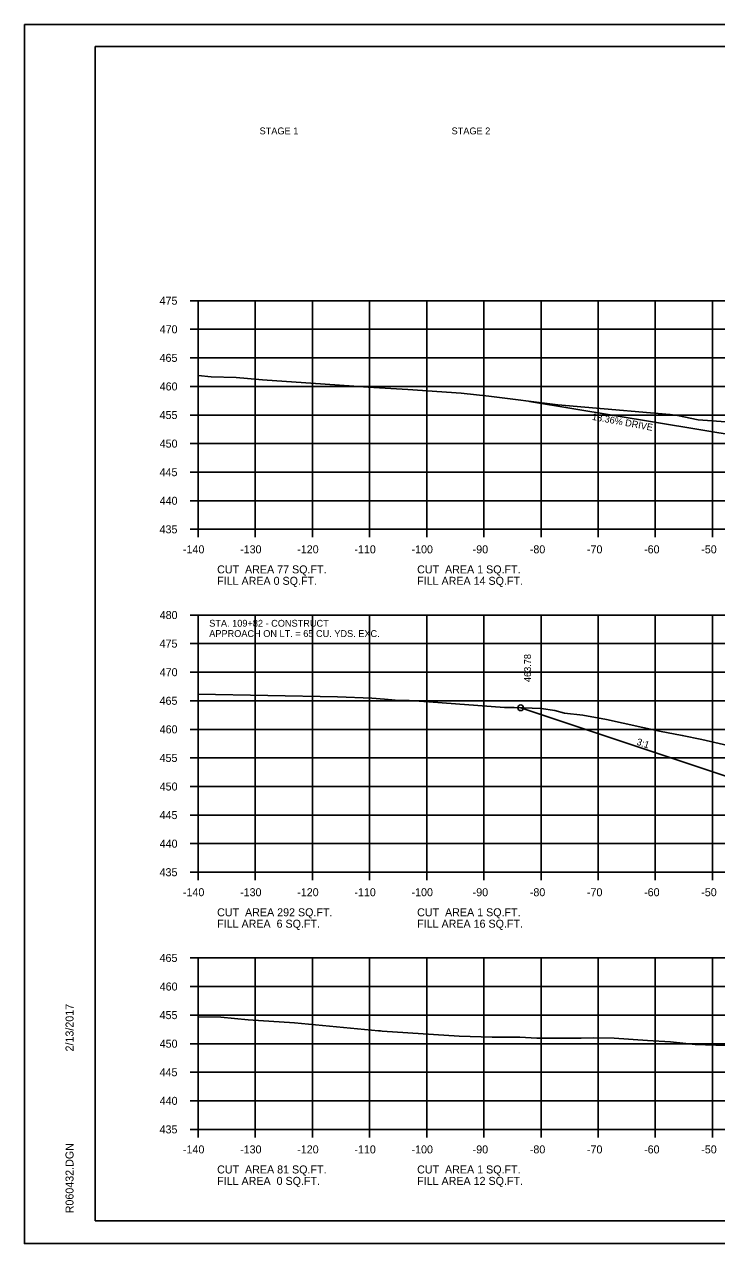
# Model space of a CAD drawing. Extents: x 1538688 to 1540766, y 656250 to 671912.
# Drawn here: x 1538687.8 to 1538808.9, y 657617.9 to 657831.3 of the extents above; entities that cross this region are included whole.
import ezdxf

# ---------------------------------------------------------------- set-up
doc = ezdxf.new("R2010")
doc.units = 0
for name, color, linetype in [('16', 7, 'Continuous'), ('18', 7, 'Continuous'), ('20', 7, 'Continuous'), ('22', 7, 'Continuous'), ('26', 7, 'Continuous'), ('41', 7, 'Continuous'), ('42', 7, 'Continuous'), ('7', 7, 'Continuous'), ('Borings', 7, 'Continuous'), ('Default', 7, 'Continuous'), ('Horizontal Alignment', 7, 'Continuous'), ('RipRap', 7, 'Continuous')]:
    doc.layers.add(name, color=color, linetype=linetype)

msp = doc.modelspace()

# ---------------------------------------------------------------- linework, layer by layer
at = {"layer": '16'}
msp.add_line((1538776.19, 657765.29), (1538813.18, 657759.13), dxfattribs=at)
at = {"layer": '18'}
for points in [[(1538718.18, 657769.81), (1538720.43, 657769.6), (1538724.84, 657769.47), (1538729.46, 657769.08), (1538740.4, 657768.32), (1538747.93, 657767.8), (1538754.9, 657767.38), (1538764.21, 657766.75), (1538769.04, 657766.22), (1538781.14, 657764.71), (1538785.83, 657764.29), (1538800.73, 657763.03), (1538801.21, 657762.95), (1538802.08, 657762.84), (1538805.71, 657762.05), (1538817.8, 657761.17)], [(1538718.18, 657714.07), (1538742.56, 657713.59), (1538748.56, 657713.34), (1538750.77, 657713.22), (1538752.07, 657713.05), (1538752.65, 657713.03), (1538755.1, 657712.94), (1538758.54, 657712.71), (1538771.78, 657711.72), (1538773.49, 657711.73), (1538778.2, 657711.55), (1538780.61, 657711.23), (1538782.28, 657710.73), (1538785.51, 657710.38), (1538789.62, 657709.62), (1538798.93, 657707.59), (1538802.89, 657706.85), (1538806.33, 657706.11), (1538810.85, 657705.11)], [(1538718.18, 657657.59), (1538722.13, 657657.54), (1538726.95, 657657.1), (1538735.02, 657656.56), (1538749.75, 657655.16), (1538750.1, 657655.13), (1538750.38, 657655.09), (1538763.88, 657654.21), (1538769.65, 657654.05), (1538774.47, 657654.04), (1538777.44, 657653.88), (1538785.23, 657653.88), (1538787.35, 657653.93), (1538791.01, 657653.89), (1538796.83, 657653.44), (1538800.83, 657653.25), (1538805.14, 657652.77), (1538825.04, 657652.14)]]:
    msp.add_lwpolyline(points, dxfattribs=at)
at = {"layer": '20'}
msp.add_lwpolyline([(1538774.62, 657711.68), (1538816.67, 657697.67), (1538821.67, 657697.57), (1538824.67, 657697.51), (1538825.17, 657697.51), (1538825.18, 657697.01), (1538826.18, 657697.03), (1538858.18, 657697.67), (1538890.18, 657697.03), (1538891.18, 657697.01), (1538891.19, 657697.51), (1538891.69, 657697.51), (1538894.69, 657697.57), (1538899.69, 657697.67), (1538902.95, 657696.58)], dxfattribs=at)
at = {"layer": '22'}
for p, q in [((1538718.18, 657782.91), (1538998.18, 657782.91)), ((1538718.18, 657742.91), (1538718.18, 657782.91)), ((1538728.18, 657742.91), (1538728.18, 657782.91)), ((1538738.18, 657742.91), (1538738.18, 657782.91)), ((1538748.18, 657742.91), (1538748.18, 657782.91)), ((1538758.18, 657742.91), (1538758.18, 657782.91)), ((1538768.18, 657742.91), (1538768.18, 657782.91)), ((1538778.18, 657742.91), (1538778.18, 657782.91)), ((1538788.18, 657742.91), (1538788.18, 657782.91)), ((1538798.18, 657742.91), (1538798.18, 657782.91)), ((1538808.18, 657742.91), (1538808.18, 657782.91)), ((1538718.18, 657777.91), (1538998.18, 657777.91)), ((1538718.18, 657772.91), (1538998.18, 657772.91)), ((1538718.18, 657767.91), (1538998.18, 657767.91)), ((1538718.18, 657762.91), (1538998.18, 657762.91)), ((1538718.18, 657757.91), (1538998.18, 657757.91)), ((1538718.18, 657752.91), (1538998.18, 657752.91)), ((1538718.18, 657747.91), (1538998.18, 657747.91)), ((1538718.18, 657742.91), (1538998.18, 657742.91)), ((1538718.18, 657727.91), (1538998.18, 657727.91)), ((1538718.18, 657682.91), (1538718.18, 657727.91)), ((1538728.18, 657682.91), (1538728.18, 657727.91)), ((1538738.18, 657682.91), (1538738.18, 657727.91)), ((1538748.18, 657682.91), (1538748.18, 657727.91)), ((1538758.18, 657682.91), (1538758.18, 657727.91)), ((1538768.18, 657682.91), (1538768.18, 657727.91)), ((1538778.18, 657682.91), (1538778.18, 657727.91)), ((1538788.18, 657682.91), (1538788.18, 657727.91)), ((1538798.18, 657682.91), (1538798.18, 657727.91)), ((1538808.18, 657682.91), (1538808.18, 657727.91)), ((1538718.18, 657722.91), (1538998.18, 657722.91)), ((1538718.18, 657717.91), (1538998.18, 657717.91)), ((1538718.18, 657712.91), (1538998.18, 657712.91)), ((1538718.18, 657707.91), (1538998.18, 657707.91)), ((1538718.18, 657702.91), (1538998.18, 657702.91)), ((1538718.18, 657697.91), (1538998.18, 657697.91)), ((1538718.18, 657692.91), (1538998.18, 657692.91)), ((1538718.18, 657687.91), (1538998.18, 657687.91)), ((1538718.18, 657682.91), (1538998.18, 657682.91)), ((1538718.18, 657667.91), (1538998.18, 657667.91)), ((1538718.18, 657637.91), (1538718.18, 657667.91)), ((1538728.18, 657637.91), (1538728.18, 657667.91)), ((1538738.18, 657637.91), (1538738.18, 657667.91)), ((1538748.18, 657637.91), (1538748.18, 657667.91)), ((1538758.18, 657637.91), (1538758.18, 657667.91)), ((1538768.18, 657637.91), (1538768.18, 657667.91)), ((1538778.18, 657637.91), (1538778.18, 657667.91)), ((1538788.18, 657637.91), (1538788.18, 657667.91)), ((1538798.18, 657637.91), (1538798.18, 657667.91)), ((1538808.18, 657637.91), (1538808.18, 657667.91)), ((1538718.18, 657662.91), (1538998.18, 657662.91)), ((1538718.18, 657657.91), (1538998.18, 657657.91)), ((1538718.18, 657652.91), (1538998.18, 657652.91)), ((1538718.18, 657647.91), (1538998.18, 657647.91)), ((1538718.18, 657642.91), (1538998.18, 657642.91)), ((1538718.18, 657637.91), (1538998.18, 657637.91))]:
    msp.add_line(p, q, dxfattribs=at)
at = {"layer": '26'}
for p, q in [((1538687.78, 657831.26), (1539021.11, 657831.26)), ((1538687.78, 657617.93), (1539021.11, 657617.93))]:
    msp.add_line(p, q, dxfattribs=at)
msp.add_lwpolyline([(1538687.77, 657831.26), (1539021.11, 657831.26), (1539021.11, 657617.93), (1538687.77, 657617.93)], close=True, dxfattribs=at)
msp.add_circle((1538774.62, 657711.68), 0.5, dxfattribs=at)
at = {"layer": 'Borings'}
for p, q in [((1538716.78, 657782.91), (1538718.18, 657782.91)), ((1538718.18, 657742.91), (1538718.18, 657782.91)), ((1538716.78, 657777.91), (1538718.18, 657777.91)), ((1538716.78, 657772.91), (1538718.18, 657772.91)), ((1538716.78, 657767.91), (1538718.18, 657767.91)), ((1538716.78, 657762.91), (1538718.18, 657762.91)), ((1538716.78, 657757.91), (1538718.18, 657757.91)), ((1538716.78, 657752.91), (1538718.18, 657752.91)), ((1538716.78, 657747.91), (1538718.18, 657747.91)), ((1538716.78, 657742.91), (1538718.18, 657742.91)), ((1538718.18, 657742.91), (1538998.18, 657742.91)), ((1538718.18, 657741.51), (1538718.18, 657742.91)), ((1538728.18, 657741.51), (1538728.18, 657742.91)), ((1538738.18, 657741.51), (1538738.18, 657742.91)), ((1538748.18, 657741.51), (1538748.18, 657742.91)), ((1538758.18, 657741.51), (1538758.18, 657742.91)), ((1538768.18, 657741.51), (1538768.18, 657742.91)), ((1538778.18, 657741.51), (1538778.18, 657742.91)), ((1538788.18, 657741.51), (1538788.18, 657742.91)), ((1538798.18, 657741.51), (1538798.18, 657742.91)), ((1538808.18, 657741.51), (1538808.18, 657742.91)), ((1538716.78, 657727.91), (1538718.18, 657727.91)), ((1538718.18, 657682.91), (1538718.18, 657727.91)), ((1538716.78, 657722.91), (1538718.18, 657722.91)), ((1538716.78, 657717.91), (1538718.18, 657717.91)), ((1538716.78, 657712.91), (1538718.18, 657712.91)), ((1538716.78, 657707.91), (1538718.18, 657707.91)), ((1538716.78, 657702.91), (1538718.18, 657702.91)), ((1538716.78, 657697.91), (1538718.18, 657697.91)), ((1538716.78, 657692.91), (1538718.18, 657692.91)), ((1538716.78, 657687.91), (1538718.18, 657687.91)), ((1538716.78, 657682.91), (1538718.18, 657682.91)), ((1538718.18, 657682.91), (1538998.18, 657682.91)), ((1538718.18, 657681.51), (1538718.18, 657682.91)), ((1538728.18, 657681.51), (1538728.18, 657682.91)), ((1538738.18, 657681.51), (1538738.18, 657682.91)), ((1538748.18, 657681.51), (1538748.18, 657682.91)), ((1538758.18, 657681.51), (1538758.18, 657682.91)), ((1538768.18, 657681.51), (1538768.18, 657682.91)), ((1538778.18, 657681.51), (1538778.18, 657682.91)), ((1538788.18, 657681.51), (1538788.18, 657682.91)), ((1538798.18, 657681.51), (1538798.18, 657682.91)), ((1538808.18, 657681.51), (1538808.18, 657682.91)), ((1538716.78, 657667.91), (1538718.18, 657667.91)), ((1538718.18, 657637.91), (1538718.18, 657667.91)), ((1538716.78, 657662.91), (1538718.18, 657662.91)), ((1538716.78, 657657.91), (1538718.18, 657657.91)), ((1538716.78, 657652.91), (1538718.18, 657652.91)), ((1538716.78, 657647.91), (1538718.18, 657647.91)), ((1538716.78, 657642.91), (1538718.18, 657642.91)), ((1538716.78, 657637.91), (1538718.18, 657637.91)), ((1538718.18, 657637.91), (1538998.18, 657637.91)), ((1538718.18, 657636.51), (1538718.18, 657637.91)), ((1538728.18, 657636.51), (1538728.18, 657637.91)), ((1538738.18, 657636.51), (1538738.18, 657637.91)), ((1538748.18, 657636.51), (1538748.18, 657637.91)), ((1538758.18, 657636.51), (1538758.18, 657637.91)), ((1538768.18, 657636.51), (1538768.18, 657637.91)), ((1538778.18, 657636.51), (1538778.18, 657637.91)), ((1538788.18, 657636.51), (1538788.18, 657637.91)), ((1538798.18, 657636.51), (1538798.18, 657637.91)), ((1538808.18, 657636.51), (1538808.18, 657637.91))]:
    msp.add_line(p, q, dxfattribs=at)
at = {"layer": 'RipRap'}
for p, q in [((1538700.18, 657827.37), (1539016.36, 657827.37)), ((1538700.18, 657621.91), (1538700.18, 657827.37)), ((1538700.18, 657621.91), (1538700.18, 657621.91)), ((1539016.36, 657621.91), (1538700.18, 657621.91))]:
    msp.add_line(p, q, dxfattribs=at)

# ---------------------------------------------------------------- texts
at = {"layer": '16'}
msp.add_text('18.36% DRIVE', height=1.2, rotation=349.5983, dxfattribs=at).set_placement((1538787.03, 657762.08))
at = {"layer": '41'}
msp.add_text('463.78', height=1.2, rotation=90, dxfattribs=at).set_placement((1538776.42, 657716.18))
at = {"layer": '42'}
msp.add_text('3:1', height=1.2, rotation=341.5651, dxfattribs=at).set_placement((1538794.8, 657705.25))
at = {"layer": '7'}
for s, p in [('STA. 109+82 - CONSTRUCT', (1538720.12, 657725.87)), ('APPROACH ON LT. = 65 CU. YDS. EXC.', (1538720.12, 657724.07))]:
    msp.add_text(s, height=1.2, dxfattribs=at).set_placement(p)
at = {"layer": 'Default'}
for s, p in [('STAGE 1', (1538728.93, 657812.02)), ('STAGE 2', (1538762.53, 657812.02))]:
    msp.add_text(s, height=1.2, dxfattribs=at).set_placement(p)
at = {"layer": 'Horizontal Alignment'}
for s, p in [('475', (1538711.43, 657782.21)), ('470', (1538711.45, 657777.21)), ('465', (1538711.43, 657772.21)), ('460', (1538711.45, 657767.21)), ('455', (1538711.43, 657762.21)), ('450', (1538711.45, 657757.21)), ('445', (1538711.43, 657752.21)), ('440', (1538711.45, 657747.21)), ('435', (1538711.43, 657742.21)), ('-140', (1538715.52, 657738.71)), ('-130', (1538725.52, 657738.71)), ('-120', (1538735.52, 657738.71)), ('-110', (1538745.52, 657738.71)), ('-100', (1538755.52, 657738.71)), ('-90', (1538766.22, 657738.71)), ('-80', (1538776.22, 657738.71)), ('-70', (1538786.22, 657738.71)), ('-60', (1538796.22, 657738.71)), ('-50', (1538806.22, 657738.71)), ('CUT  AREA 77 SQ.FT.', (1538721.5, 657735.2)), ('CUT  AREA 1 SQ.FT.', (1538756.5, 657735.2)), ('FILL AREA 0 SQ.FT.', (1538721.5, 657733.2)), ('FILL AREA 14 SQ.FT.', (1538756.5, 657733.2)), ('480', (1538711.45, 657727.21)), ('475', (1538711.43, 657722.21)), ('470', (1538711.45, 657717.21)), ('465', (1538711.43, 657712.21)), ('460', (1538711.45, 657707.21)), ('455', (1538711.43, 657702.21)), ('450', (1538711.45, 657697.21)), ('445', (1538711.43, 657692.21)), ('440', (1538711.45, 657687.21)), ('435', (1538711.43, 657682.21)), ('-140', (1538715.52, 657678.71)), ('-130', (1538725.52, 657678.71)), ('-120', (1538735.52, 657678.71)), ('-110', (1538745.52, 657678.71)), ('-100', (1538755.52, 657678.71)), ('-90', (1538766.22, 657678.71)), ('-80', (1538776.22, 657678.71)), ('-70', (1538786.22, 657678.71)), ('-60', (1538796.22, 657678.71)), ('-50', (1538806.22, 657678.71)), ('CUT  AREA 292 SQ.FT.', (1538721.5, 657675.2)), ('CUT  AREA 1 SQ.FT.', (1538756.5, 657675.2)), ('FILL AREA  6 SQ.FT.', (1538721.5, 657673.2)), ('FILL AREA 16 SQ.FT.', (1538756.5, 657673.2)), ('465', (1538711.43, 657667.21)), ('460', (1538711.45, 657662.21)), ('455', (1538711.43, 657657.21)), ('450', (1538711.45, 657652.21)), ('445', (1538711.43, 657647.21)), ('440', (1538711.45, 657642.21)), ('435', (1538711.43, 657637.21)), ('-140', (1538715.52, 657633.71)), ('-130', (1538725.52, 657633.71)), ('-120', (1538735.52, 657633.71)), ('-110', (1538745.52, 657633.71)), ('-100', (1538755.52, 657633.71)), ('-90', (1538766.22, 657633.71)), ('-80', (1538776.22, 657633.71)), ('-70', (1538786.22, 657633.71)), ('-60', (1538796.22, 657633.71)), ('-50', (1538806.22, 657633.71)), ('CUT  AREA 81 SQ.FT.', (1538721.5, 657630.2)), ('CUT  AREA 1 SQ.FT.', (1538756.5, 657630.2)), ('FILL AREA  0 SQ.FT.', (1538721.5, 657628.2)), ('FILL AREA 12 SQ.FT.', (1538756.5, 657628.2))]:
    msp.add_text(s, height=1.4, dxfattribs=at).set_placement(p)
at = {"layer": 'RipRap'}
for s, p in [('2/13/2017', (1538696.37, 657651.55)), ('R060432.DGN', (1538696.37, 657623.23))]:
    msp.add_text(s, height=1.4, rotation=90, dxfattribs=at).set_placement(p)

doc.saveas('drawing.dxf')
